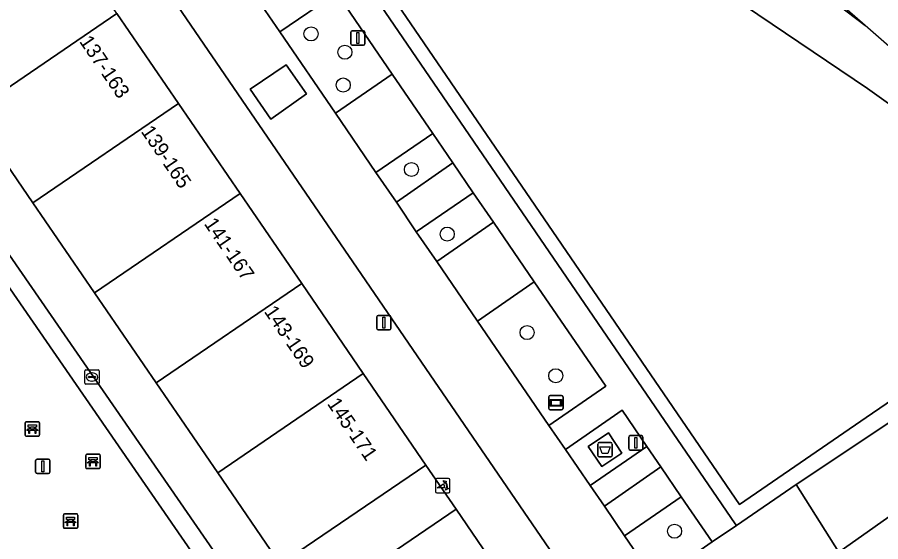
# Model space of a CAD drawing. Extents: x 155275 to 156265, y 382654 to 383635.
# Drawn here: x 156141.2 to 156201.1, y 383210.5 to 383246.9 of the extents above; entities that cross this region are included whole.
import ezdxf

# ---------------------------------------------------------------- set-up
doc = ezdxf.new("R2010")
doc.units = 0
for name, color, linetype in [('IMGEO_Afval_apart_plaats', 7, 'Continuous'), ('IMGEO_Bank', 7, 'Continuous'), ('IMGEO_Boom', 7, 'Continuous'), ('IMGEO_Groenvoorziening', 7, 'Continuous'), ('IMGEO_Kolk', 7, 'Continuous'), ('IMGEO_Lichtmast', 7, 'Continuous'), ('IMGEO_Muur', 7, 'Continuous'), ('IMGEO_Oever', 7, 'Continuous'), ('IMGEO_Pand', 7, 'Continuous'), ('IMGEO_Pand_nummerreeks', 7, 'Continuous'), ('IMGEO_Parkeervlak_gesloten', 7, 'Continuous'), ('IMGEO_Poller', 7, 'Continuous'), ('IMGEO_Rijbaan_lokaal_gesloten', 7, 'Continuous'), ('IMGEO_Rijbaan_lokaal_open', 7, 'Continuous'), ('IMGEO_Straatnaambord', 7, 'Continuous'), ('IMGEO_Verkeerseiland_groen', 7, 'Continuous'), ('IMGEO_Voetpad_gesloten', 7, 'Continuous'), ('IMGEO_Voetpad_open', 7, 'Continuous'), ('IMGEO_Waterloop', 7, 'Continuous')]:
    doc.layers.add(name, color=color, linetype=linetype)

msp = doc.modelspace()

# ---------------------------------------------------------------- linework, layer by layer
at = {"layer": 'IMGEO_Afval_apart_plaats'}
for p, q in [((156181.446, 383216.507), (156181.446, 383217.307)), ((156181.446, 383217.307), (156181.446, 383216.507)), ((156181.546, 383217.407), (156182.336, 383217.407)), ((156182.336, 383217.407), (156181.546, 383217.407)), ((156182.436, 383217.307), (156182.436, 383216.507)), ((156182.436, 383216.507), (156182.436, 383217.307)), ((156182.336, 383216.407), (156181.546, 383216.407)), ((156181.546, 383216.407), (156182.336, 383216.407))]:
    msp.add_line(p, q, dxfattribs=at)
msp.add_lwpolyline([(156181.589, 383217.121), (156182.293, 383217.121), (156182.144, 383216.651), (156181.738, 383216.651), (156181.589, 383217.121)], dxfattribs=at)
for centre, start, end in [((156181.546, 383217.307), 90, 180), ((156181.546, 383217.307), 90, 180), ((156182.336, 383217.307), 0, 90), ((156182.336, 383217.307), 360, 90), ((156181.546, 383216.507), 180, 270), ((156181.546, 383216.507), 180, 270), ((156182.336, 383216.507), 270, 0), ((156182.336, 383216.507), 270, 0)]:
    msp.add_arc(centre, 0.1, start, end, dxfattribs=at)
at = {"layer": 'IMGEO_Bank'}
for p, q in [((156141.708, 383217.928), (156141.708, 383218.769)), ((156141.708, 383218.769), (156141.708, 383217.928)), ((156141.783, 383218.853), (156142.624, 383218.853)), ((156142.624, 383218.853), (156141.783, 383218.853)), ((156142.708, 383218.778), (156142.708, 383217.937)), ((156142.708, 383217.937), (156142.708, 383218.778)), ((156142.405, 383218.251), (156142.012, 383218.251)), ((156142.017, 383218.359), (156142.017, 383218.465)), ((156142.061, 383218.465), (156142.061, 383218.359)), ((156142.349, 383218.471), (156142.067, 383218.471)), ((156142.067, 383218.353), (156142.349, 383218.353)), ((156142.355, 383218.359), (156142.355, 383218.465)), ((156142.399, 383218.465), (156142.399, 383218.359)), ((156142.633, 383217.853), (156141.792, 383217.853)), ((156141.792, 383217.853), (156142.633, 383217.853)), ((156145.916, 383215.671), (156145.916, 383216.512)), ((156145.916, 383216.512), (156145.916, 383215.671)), ((156145.991, 383216.596), (156146.832, 383216.596)), ((156146.832, 383216.596), (156145.991, 383216.596)), ((156146.916, 383216.521), (156146.916, 383215.68)), ((156146.916, 383215.68), (156146.916, 383216.521)), ((156146.613, 383215.994), (156146.22, 383215.994)), ((156146.225, 383216.102), (156146.225, 383216.208)), ((156146.269, 383216.208), (156146.269, 383216.102)), ((156146.557, 383216.214), (156146.275, 383216.214)), ((156146.275, 383216.096), (156146.557, 383216.096)), ((156146.563, 383216.102), (156146.563, 383216.208)), ((156146.607, 383216.208), (156146.607, 383216.102)), ((156146.841, 383215.596), (156146, 383215.596)), ((156146, 383215.596), (156146.841, 383215.596)), ((156144.358, 383211.527), (156144.358, 383212.368)), ((156144.358, 383212.368), (156144.358, 383211.527)), ((156144.433, 383212.452), (156145.274, 383212.452)), ((156145.274, 383212.452), (156144.433, 383212.452)), ((156144.999, 383212.07), (156144.717, 383212.07)), ((156145.358, 383212.377), (156145.358, 383211.536)), ((156145.358, 383211.536), (156145.358, 383212.377)), ((156145.055, 383211.85), (156144.662, 383211.85)), ((156144.667, 383211.958), (156144.667, 383212.064)), ((156144.711, 383212.064), (156144.711, 383211.958)), ((156144.717, 383211.952), (156144.999, 383211.952)), ((156145.005, 383211.958), (156145.005, 383212.064)), ((156145.049, 383212.064), (156145.049, 383211.958)), ((156145.283, 383211.452), (156144.442, 383211.452)), ((156144.442, 383211.452), (156145.283, 383211.452))]:
    msp.add_line(p, q, dxfattribs=at)
for points in [[(156141.955, 383218.251), (156141.813, 383218.251), (156141.925, 383218.353), (156142.011, 383218.353)], [(156142.011, 383218.471), (156141.925, 383218.471), (156141.925, 383218.632), (156142.488, 383218.632), (156142.488, 383218.471), (156142.405, 383218.471)], [(156142.005, 383218.244), (156142.005, 383218.037), (156141.962, 383218.037), (156141.962, 383218.244)], [(156142.405, 383218.353), (156142.488, 383218.353), (156142.6, 383218.251), (156142.461, 383218.251)], [(156142.455, 383218.244), (156142.455, 383218.037), (156142.411, 383218.037), (156142.411, 383218.244)], [(156146.219, 383216.214), (156146.133, 383216.214), (156146.133, 383216.375), (156146.696, 383216.375), (156146.696, 383216.214), (156146.613, 383216.214)], [(156146.163, 383215.994), (156146.021, 383215.994), (156146.133, 383216.096), (156146.219, 383216.096)], [(156146.213, 383215.987), (156146.213, 383215.78), (156146.17, 383215.78), (156146.17, 383215.987)], [(156146.613, 383216.096), (156146.696, 383216.096), (156146.808, 383215.994), (156146.669, 383215.994)], [(156146.663, 383215.987), (156146.663, 383215.78), (156146.619, 383215.78), (156146.619, 383215.987)], [(156144.661, 383212.07), (156144.575, 383212.07), (156144.575, 383212.231), (156145.138, 383212.231), (156145.138, 383212.07), (156145.055, 383212.07)], [(156144.605, 383211.85), (156144.463, 383211.85), (156144.575, 383211.952), (156144.661, 383211.952)], [(156144.655, 383211.843), (156144.655, 383211.636), (156144.612, 383211.636), (156144.612, 383211.843)], [(156145.055, 383211.952), (156145.138, 383211.952), (156145.25, 383211.85), (156145.111, 383211.85)], [(156145.105, 383211.843), (156145.105, 383211.636), (156145.061, 383211.636), (156145.061, 383211.843)]]:
    msp.add_lwpolyline(points, dxfattribs=at)
for centre, radius, start, end in [((156141.786, 383218.775), 0.0779, 92.4484, 184.28452), ((156141.786, 383218.775), 0.0779, 92.4484, 184.28452), ((156142.63, 383218.775), 0.0779, 2.4484, 94.28452), ((156142.63, 383218.775), 0.0779, 2.4484, 94.28452), ((156141.955, 383218.244), 0.00671, 2.89567, 87.10433), ((156142.012, 383218.244), 0.00671, 92.89567, 177.10433), ((156142.01, 383218.464), 0.00671, 2.89567, 87.10433), ((156142.01, 383218.36), 0.00671, 272.89567, 357.10433), ((156142.067, 383218.464), 0.00671, 92.89567, 177.10433), ((156142.067, 383218.36), 0.00671, 182.89567, 267.10433), ((156142.349, 383218.464), 0.00671, 2.89567, 87.10433), ((156142.349, 383218.36), 0.00671, 272.89567, 357.10433), ((156142.406, 383218.464), 0.00671, 92.89567, 177.10433), ((156142.406, 383218.36), 0.00671, 182.89567, 267.10433), ((156142.404, 383218.244), 0.00671, 2.89567, 87.10433), ((156142.461, 383218.244), 0.00671, 92.89567, 177.10433), ((156141.786, 383217.931), 0.0779, 182.4484, 274.28452), ((156141.786, 383217.931), 0.0779, 182.4484, 274.28452), ((156142.63, 383217.931), 0.0779, 272.4484, 4.28452), ((156142.63, 383217.931), 0.0779, 272.4484, 4.28452), ((156145.994, 383216.518), 0.0779, 92.4484, 184.28452), ((156145.994, 383216.518), 0.0779, 92.4484, 184.28452), ((156146.838, 383216.518), 0.0779, 2.4484, 94.28452), ((156146.838, 383216.518), 0.0779, 2.4484, 94.28452), ((156145.994, 383215.674), 0.0779, 182.4484, 274.28452), ((156145.994, 383215.674), 0.0779, 182.4484, 274.28452), ((156146.163, 383215.987), 0.00671, 2.89567, 87.10433), ((156146.22, 383215.987), 0.00671, 92.89567, 177.10433), ((156146.218, 383216.207), 0.00671, 2.89567, 87.10433), ((156146.218, 383216.103), 0.00671, 272.89567, 357.10433), ((156146.275, 383216.207), 0.00671, 92.89567, 177.10433), ((156146.275, 383216.103), 0.00671, 182.89567, 267.10433), ((156146.557, 383216.207), 0.00671, 2.89567, 87.10433), ((156146.557, 383216.103), 0.00671, 272.89567, 357.10433), ((156146.614, 383216.207), 0.00671, 92.89567, 177.10433), ((156146.614, 383216.103), 0.00671, 182.89567, 267.10433), ((156146.612, 383215.987), 0.00671, 2.89567, 87.10433), ((156146.669, 383215.987), 0.00671, 92.89567, 177.10433), ((156146.838, 383215.674), 0.0779, 272.4484, 4.28452), ((156146.838, 383215.674), 0.0779, 272.4484, 4.28452), ((156144.436, 383212.374), 0.0779, 92.4484, 184.28452), ((156144.436, 383212.374), 0.0779, 92.4484, 184.28452), ((156144.66, 383212.063), 0.00671, 2.89567, 87.10433), ((156144.717, 383212.063), 0.00671, 92.89567, 177.10433), ((156144.999, 383212.063), 0.00671, 2.89567, 87.10433), ((156145.056, 383212.063), 0.00671, 92.89567, 177.10433), ((156145.28, 383212.374), 0.0779, 2.4484, 94.28452), ((156145.28, 383212.374), 0.0779, 2.4484, 94.28452), ((156144.436, 383211.53), 0.0779, 182.4484, 274.28452), ((156144.436, 383211.53), 0.0779, 182.4484, 274.28452), ((156144.605, 383211.843), 0.00671, 2.89567, 87.10433), ((156144.662, 383211.843), 0.00671, 92.89567, 177.10433), ((156144.66, 383211.959), 0.00671, 272.89567, 357.10433), ((156144.717, 383211.959), 0.00671, 182.89567, 267.10433), ((156144.999, 383211.959), 0.00671, 272.89567, 357.10433), ((156145.056, 383211.959), 0.00671, 182.89567, 267.10433), ((156145.054, 383211.843), 0.00671, 2.89567, 87.10433), ((156145.111, 383211.843), 0.00671, 92.89567, 177.10433), ((156145.28, 383211.53), 0.0779, 272.4484, 4.28452), ((156145.28, 383211.53), 0.0779, 272.4484, 4.28452)]:
    msp.add_arc(centre, radius, start, end, dxfattribs=at)
at = {"layer": 'IMGEO_Boom'}
for centre in [(156161.544, 383245.788), (156163.894, 383244.516), (156163.779, 383242.238), (156168.511, 383236.372), (156170.992, 383231.885), (156176.533, 383225.051), (156178.522, 383222.051), (156186.767, 383211.25)]:
    msp.add_circle(centre, 0.489, dxfattribs=at)
at = {"layer": 'IMGEO_Groenvoorziening'}
for points in [[(156159.551, 383275.014), (156159.295, 383274.708), (156159.036, 383274.405), (156158.774, 383274.105), (156155.394, 383270.562), (156153.356, 383268.61), (156191.278, 383213.118), (156200.064, 383219.14), (156212.248, 383227.492), (156212.414, 383227.28), (156213.078, 383226.427), (156218.581, 383230.106), (156215.547, 383232.761)], [(156215.547, 383232.761), (156214.999, 383232.295), (156211.658, 383233.791), (156200.146, 383242), (156191.621, 383247.757)]]:
    msp.add_lwpolyline(points, dxfattribs=at)
msp.add_lwpolyline([(156139.515, 383229.728), (156135.102, 383222.022), (156124.514, 383203.856), (156123.072, 383201.495), (156155.287, 383206.889)], close=True, dxfattribs=at)
at = {"layer": 'IMGEO_Kolk'}
for p, q in [((156145.844, 383221.536), (156145.844, 383222.388)), ((156145.919, 383222.462), (156146.771, 383222.462)), ((156146.845, 383222.388), (156146.845, 383221.536)), ((156146.103, 383221.956), (156146.103, 383221.968)), ((156146.541, 383221.919), (156146.143, 383221.919)), ((156146.146, 383222.005), (156146.544, 383222.005)), ((156146.355, 383221.682), (156146.33, 383221.682)), ((156146.332, 383222.242), (156146.357, 383222.242)), ((156146.587, 383221.968), (156146.587, 383221.956)), ((156146.771, 383221.462), (156145.919, 383221.462))]:
    msp.add_line(p, q, dxfattribs=at)
for points in [[(156145.844, 383221.536), (156145.844, 383222.388)], [(156145.919, 383222.462), (156146.771, 383222.462)], [(156146.845, 383222.388), (156146.845, 383221.536)], [(156146.771, 383221.462), (156145.919, 383221.462)]]:
    msp.add_lwpolyline(points, dxfattribs=at)
for centre, radius, start, end in [((156145.921, 383222.386), 0.0765, 91.55205, 178.44795), ((156145.921, 383222.386), 0.0765, 91.55205, 178.44795), ((156146.769, 383222.386), 0.0765, 1.55205, 88.44795), ((156146.769, 383222.386), 0.0765, 1.55205, 88.44795), ((156146.143, 383221.965), 0.0403, 85.87752, 175.75265), ((156146.14, 383221.955), 0.0366, 178.93798, 274.71019), ((156146.544, 383221.962), 0.043, 264.86636, 352.45326), ((156146.548, 383221.967), 0.0386, 1.73085, 96.63898), ((156145.921, 383221.538), 0.0765, 181.55205, 268.44795), ((156145.921, 383221.538), 0.0765, 181.55205, 268.44795), ((156146.769, 383221.538), 0.0765, 271.55205, 358.44795), ((156146.769, 383221.538), 0.0765, 271.55205, 358.44795)]:
    msp.add_arc(centre, radius, start, end, dxfattribs=at)
for centre, major_axis, ratio, start_param, end_param in [((156146.331, 383221.962), (-0.387, 0.002), 0.722429, 4.712389, 7.853982), ((156146.356, 383221.962), (-0.39, 0.002), 0.717154, 1.570796, 4.712389)]:
    msp.add_ellipse(centre, major_axis=major_axis, ratio=ratio, start_param=start_param, end_param=end_param, dxfattribs=at)
at = {"layer": 'IMGEO_Lichtmast'}
for p, q in [((156164.298, 383245.109), (156164.298, 383245.909)), ((156164.298, 383245.909), (156164.298, 383245.109)), ((156164.398, 383246.009), (156165.188, 383246.009)), ((156165.188, 383246.009), (156164.398, 383246.009)), ((156165.288, 383245.909), (156165.288, 383245.109)), ((156165.288, 383245.109), (156165.288, 383245.909)), ((156165.188, 383245.009), (156164.398, 383245.009)), ((156164.398, 383245.009), (156165.188, 383245.009)), ((156166.101, 383225.332), (156166.101, 383226.132)), ((156166.101, 383226.132), (156166.101, 383225.332)), ((156166.201, 383226.232), (156166.991, 383226.232)), ((156166.991, 383226.232), (156166.201, 383226.232)), ((156167.091, 383226.132), (156167.091, 383225.332)), ((156167.091, 383225.332), (156167.091, 383226.132)), ((156166.991, 383225.232), (156166.201, 383225.232)), ((156166.201, 383225.232), (156166.991, 383225.232)), ((156183.585, 383216.989), (156183.585, 383217.789)), ((156183.585, 383217.789), (156183.585, 383216.989)), ((156183.685, 383217.889), (156184.475, 383217.889)), ((156184.475, 383217.889), (156183.685, 383217.889)), ((156184.575, 383217.789), (156184.575, 383216.989)), ((156184.575, 383216.989), (156184.575, 383217.789)), ((156184.475, 383216.889), (156183.685, 383216.889)), ((156183.685, 383216.889), (156184.475, 383216.889)), ((156142.434, 383215.359), (156142.434, 383216.159)), ((156142.434, 383216.159), (156142.434, 383215.359)), ((156142.534, 383216.259), (156143.324, 383216.259)), ((156143.324, 383216.259), (156142.534, 383216.259)), ((156143.424, 383216.159), (156143.424, 383215.359)), ((156143.424, 383215.359), (156143.424, 383216.159)), ((156143.324, 383215.259), (156142.534, 383215.259)), ((156142.534, 383215.259), (156143.324, 383215.259))]:
    msp.add_line(p, q, dxfattribs=at)
for points in [[(156164.718, 383245.884), (156164.868, 383245.884), (156164.868, 383245.134), (156164.718, 383245.134), (156164.718, 383245.884)], [(156166.521, 383226.107), (156166.671, 383226.107), (156166.671, 383225.357), (156166.521, 383225.357), (156166.521, 383226.107)], [(156184.005, 383217.764), (156184.155, 383217.764), (156184.155, 383217.014), (156184.005, 383217.014), (156184.005, 383217.764)], [(156142.854, 383216.134), (156143.004, 383216.134), (156143.004, 383215.384), (156142.854, 383215.384), (156142.854, 383216.134)]]:
    msp.add_lwpolyline(points, dxfattribs=at)
for centre, start, end in [((156164.398, 383245.909), 90, 180), ((156164.398, 383245.909), 90, 180), ((156165.188, 383245.909), 0, 90), ((156165.188, 383245.909), 360, 90), ((156164.398, 383245.109), 180, 270), ((156164.398, 383245.109), 180, 270), ((156165.188, 383245.109), 270, 0), ((156165.188, 383245.109), 270, 0), ((156166.201, 383226.132), 90, 180), ((156166.201, 383226.132), 90, 180), ((156166.991, 383226.132), 0, 90), ((156166.991, 383226.132), 360, 90), ((156166.201, 383225.332), 180, 270), ((156166.201, 383225.332), 180, 270), ((156166.991, 383225.332), 270, 0), ((156166.991, 383225.332), 270, 0), ((156183.685, 383217.789), 90, 180), ((156183.685, 383217.789), 90, 180), ((156184.475, 383217.789), 0, 90), ((156184.475, 383217.789), 360, 90), ((156183.685, 383216.989), 180, 270), ((156183.685, 383216.989), 180, 270), ((156184.475, 383216.989), 270, 0), ((156184.475, 383216.989), 270, 0), ((156142.534, 383216.159), 90, 180), ((156142.534, 383216.159), 90, 180), ((156143.324, 383216.159), 0, 90), ((156143.324, 383216.159), 360, 90), ((156142.534, 383215.359), 180, 270), ((156142.534, 383215.359), 180, 270), ((156143.324, 383215.359), 270, 0), ((156143.324, 383215.359), 270, 0)]:
    msp.add_arc(centre, 0.1, start, end, dxfattribs=at)
at = {"layer": 'IMGEO_Muur'}
msp.add_lwpolyline([(156213.078, 383226.427), (156212.414, 383227.28), (156212.248, 383227.492), (156200.064, 383219.14), (156191.278, 383213.118), (156153.356, 383268.61), (156152.723, 383269.535), (156132.635, 383298.93), (156099.467, 383347.465), (156098.904, 383348.288), (156098.192, 383347.667), (156099.062, 383346.28), (156190.977, 383211.774), (156191.067, 383211.642), (156195.213, 383214.484)], close=True, dxfattribs=at)
at = {"layer": 'IMGEO_Oever'}
msp.add_lwpolyline([(156191.621, 383247.757), (156200.146, 383242), (156211.658, 383233.791), (156214.999, 383232.295), (156215.547, 383232.761), (156199.983, 383246.376), (156194.428, 383250.635)], dxfattribs=at)
at = {"layer": 'IMGEO_Pand'}
for points in [[(156130.817, 383250.76), (156137.966, 383240.308), (156148.073, 383247.215), (156137.649, 383262.468), (156134.103, 383256.391), (156131.239, 383251.484)], [(156139.309, 383238.344), (156142.242, 383234.055), (156152.347, 383240.96), (156148.073, 383247.215), (156137.966, 383240.308)], [(156156.621, 383234.706), (156152.347, 383240.96), (156142.242, 383234.055), (156146.519, 383227.803)], [(156160.895, 383228.452), (156156.621, 383234.706), (156146.519, 383227.803), (156150.795, 383221.55)], [(156160.895, 383228.452), (156150.795, 383221.55), (156155.071, 383215.298), (156165.169, 383222.198)], [(156155.071, 383215.298), (156159.411, 383208.952), (156169.513, 383215.841), (156165.169, 383222.198)], [(156175.326, 383207.339), (156171.604, 383212.782), (156164.87, 383208.18), (156168.592, 383202.733)]]:
    msp.add_lwpolyline(points, close=True, dxfattribs=at)
at = {"layer": 'IMGEO_Parkeervlak_gesloten'}
for points in [[(156158.98, 383254.967), (156155.056, 383252.25), (156159.39, 383245.927), (156163.336, 383248.632)], [(156167.167, 383243.003), (156163.232, 383240.287), (156166.037, 383236.172), (156169.993, 383238.872)], [(156172.794, 383234.755), (156171.394, 383236.831), (156167.463, 383234.098), (156168.839, 383232.05)], [(156174.215, 383232.719), (156170.273, 383229.979), (156173.098, 383225.838), (156177.017, 383228.574)], [(156187.229, 383213.636), (156185.81, 383215.715), (156181.902, 383212.984), (156183.296, 383210.93)]]:
    msp.add_lwpolyline(points, close=True, dxfattribs=at)
at = {"layer": 'IMGEO_Poller'}
for p, q in [((156170.174, 383214.82), (156170.174, 383214.013)), ((156170.174, 383214.82), (156170.174, 383214.013)), ((156171.076, 383214.915), (156170.268, 383214.915)), ((156171.076, 383214.915), (156170.268, 383214.915)), ((156171.17, 383214.013), (156171.17, 383214.82)), ((156171.17, 383214.013), (156171.17, 383214.82)), ((156170.268, 383213.918), (156171.076, 383213.918)), ((156170.268, 383213.918), (156171.076, 383213.918))]:
    msp.add_line(p, q, dxfattribs=at)
for points in [[(156170.809, 383214.271), (156170.296, 383214.271), (156170.726, 383214.546)], [(156170.853, 383214.644), (156170.841, 383214.571), (156170.716, 383214.776)], [(156170.716, 383214.776), (156170.947, 383214.71), (156170.876, 383214.678)], [(156170.869, 383214.099), (156170.935, 383214.33), (156170.965, 383214.262)], [(156171.001, 383214.235), (156171.073, 383214.224), (156170.869, 383214.099)]]:
    msp.add_lwpolyline(points, dxfattribs=at)
for centre, radius, start, end in [((156170.268, 383214.82), 0.0946, 90, 180), ((156170.268, 383214.82), 0.0946, 90, 180), ((156170.481, 383214.321), 0.332, 351.32473, 42.4854), ((156170.495, 383214.331), 0.476, 351.75274, 41.16905), ((156170.495, 383214.331), 0.516, 349.35686, 42.29123), ((156171.076, 383214.82), 0.0946, 0, 90), ((156171.076, 383214.82), 0.0946, 0, 90), ((156170.268, 383214.013), 0.0946, 180, 270), ((156170.268, 383214.013), 0.0946, 180, 270), ((156171.076, 383214.013), 0.0946, 270, 0), ((156171.076, 383214.013), 0.0946, 270, 0)]:
    msp.add_arc(centre, radius, start, end, dxfattribs=at)
at = {"layer": 'IMGEO_Rijbaan_lokaal_gesloten'}
for points in [[(156124.733, 383288.031), (156184.609, 383200.469), (156198.169, 383209.798), (156195.213, 383214.484), (156191.067, 383211.642), (156189.386, 383210.522), (156185.452, 383207.783), (156183.296, 383210.93), (156181.902, 383212.984), (156180.909, 383214.425), (156179.189, 383216.922), (156178.042, 383218.594), (156173.098, 383225.838), (156170.273, 383229.979), (156168.839, 383232.05), (156167.463, 383234.098), (156166.037, 383236.172), (156163.232, 383240.287), (156159.39, 383245.927), (156155.056, 383252.25)], [(156222.289, 383226.862), (156218.581, 383230.106), (156213.078, 383226.427), (156195.213, 383214.484), (156198.169, 383209.798), (156215.817, 383222.283), (156222.289, 383226.862)]]:
    msp.add_lwpolyline(points, dxfattribs=at)
msp.add_lwpolyline([(156161.228, 383241.617), (156158.743, 383239.872), (156157.319, 383241.957), (156159.818, 383243.64)], close=True, dxfattribs=at)
at = {"layer": 'IMGEO_Rijbaan_lokaal_open'}
msp.add_lwpolyline([(156161.228, 383241.617), (156159.818, 383243.64), (156157.319, 383241.957), (156158.743, 383239.872)], close=True, dxfattribs=at)
at = {"layer": 'IMGEO_Straatnaambord'}
for p, q in [((156178.04, 383219.773), (156178.04, 383220.573)), ((156178.04, 383220.573), (156178.04, 383219.773)), ((156178.14, 383220.673), (156178.93, 383220.673)), ((156178.93, 383220.673), (156178.14, 383220.673)), ((156179.03, 383220.573), (156179.03, 383219.773)), ((156179.03, 383219.773), (156179.03, 383220.573)), ((156178.93, 383219.673), (156178.14, 383219.673)), ((156178.14, 383219.673), (156178.93, 383219.673))]:
    msp.add_line(p, q, dxfattribs=at)
for points in [[(156178.141, 383220.405), (156178.929, 383220.405), (156178.929, 383219.941), (156178.141, 383219.941), (156178.141, 383220.405)], [(156178.206, 383220.34), (156178.206, 383220.006), (156178.864, 383220.006), (156178.864, 383220.34), (156178.206, 383220.34)]]:
    msp.add_lwpolyline(points, dxfattribs=at)
for centre, start, end in [((156178.14, 383220.573), 90, 180), ((156178.14, 383220.573), 90, 180), ((156178.93, 383220.573), 0, 90), ((156178.93, 383220.573), 360, 90), ((156178.14, 383219.773), 180, 270), ((156178.14, 383219.773), 180, 270), ((156178.93, 383219.773), 270, 0), ((156178.93, 383219.773), 270, 0)]:
    msp.add_arc(centre, 0.1, start, end, dxfattribs=at)
at = {"layer": 'IMGEO_Verkeerseiland_groen'}
for points in [[(156163.336, 383248.632), (156159.39, 383245.927), (156163.232, 383240.287), (156167.167, 383243.003)], [(156171.394, 383236.831), (156169.993, 383238.872), (156166.037, 383236.172), (156167.463, 383234.098)], [(156174.215, 383232.719), (156172.794, 383234.755), (156168.839, 383232.05), (156170.273, 383229.979)], [(156177.017, 383228.574), (156173.098, 383225.838), (156178.042, 383218.594), (156182.002, 383221.325)], [(156185.81, 383215.715), (156184.842, 383217.138), (156180.909, 383214.425), (156181.902, 383212.984)], [(156187.229, 383213.636), (156183.296, 383210.93), (156185.452, 383207.783), (156189.386, 383210.522)]]:
    msp.add_lwpolyline(points, close=True, dxfattribs=at)
at = {"layer": 'IMGEO_Voetpad_gesloten'}
msp.add_lwpolyline([(156163.336, 383248.632), (156167.167, 383243.003), (156169.993, 383238.872), (156171.394, 383236.831), (156172.794, 383234.755), (156174.215, 383232.719), (156177.017, 383228.574), (156182.002, 383221.325), (156178.042, 383218.594), (156179.189, 383216.922), (156183.122, 383219.668), (156184.842, 383217.138), (156185.81, 383215.715), (156187.229, 383213.636), (156189.386, 383210.522), (156191.067, 383211.642), (156190.977, 383211.774), (156099.062, 383346.28)], dxfattribs=at)
msp.add_lwpolyline([(156182.175, 383218.094), (156180.774, 383217.136), (156181.71, 383215.738), (156183.119, 383216.675)], close=True, dxfattribs=at)
at = {"layer": 'IMGEO_Voetpad_open'}
for points in [[(156148.073, 383247.215), (156152.347, 383240.96), (156156.621, 383234.706), (156160.895, 383228.452), (156165.169, 383222.198), (156169.513, 383215.841), (156171.604, 383212.782), (156175.326, 383207.339), (156179.276, 383201.564), (156181.178, 383198.778), (156185.499, 383192.475), (156204.033, 383205.238), (156202.12, 383208.041), (156195.014, 383203.192), (156194.791, 383203.512), (156204.697, 383210.289), (156205.891, 383211.105), (156217.892, 383219.309), (156215.817, 383222.283), (156198.169, 383209.798), (156184.609, 383200.469), (156124.733, 383288.031)], [(156138.803, 383199.398), (156142.437, 383200.006), (156146.072, 383200.614), (156149.706, 383201.222), (156153.341, 383201.829), (156156.3, 383202.324), (156158.777, 383204.017), (156161.823, 383206.099), (156164.87, 383208.18), (156171.604, 383212.782), (156169.513, 383215.841), (156159.411, 383208.952), (156155.071, 383215.298), (156150.795, 383221.55), (156146.519, 383227.803), (156142.242, 383234.055), (156139.309, 383238.344)]]:
    msp.add_lwpolyline(points, dxfattribs=at)
for points in [[(156157.439, 383206.053), (156139.468, 383232.076), (156134.092, 383222.688), (156123.512, 383204.537), (156120.679, 383199.898), (156134.763, 383202.209)], [(156134.763, 383202.209), (156120.679, 383199.898), (156123.512, 383204.537), (156134.092, 383222.688), (156139.468, 383232.076), (156157.439, 383206.053)], [(156123.072, 383201.495), (156124.514, 383203.856), (156135.102, 383222.022), (156139.515, 383229.728), (156155.287, 383206.889)], [(156180.909, 383214.425), (156184.842, 383217.138), (156183.122, 383219.668), (156179.189, 383216.922)], [(156183.119, 383216.675), (156181.71, 383215.738), (156180.774, 383217.136), (156182.175, 383218.094)]]:
    msp.add_lwpolyline(points, close=True, dxfattribs=at)
at = {"layer": 'IMGEO_Waterloop'}
msp.add_lwpolyline([(156193.022, 383252.467), (156192.441, 383252.888), (156190.598, 383254.404), (156187.033, 383257.706), (156182.576, 383261.605), (156184.76, 383258.93), (156187.587, 383255.694), (156190.086, 383253.667), (156194.428, 383250.635), (156199.983, 383246.376)], close=True, dxfattribs=at)

# ---------------------------------------------------------------- texts
at = {"layer": 'IMGEO_Pand_nummerreeks'}
for s, p in [('137-163', (156145.433, 383245.264)), ('139-165', (156149.707, 383239.01)), ('141-167', (156154.084, 383232.605)), ('143-169', (156158.253, 383226.504)), ('145-171', (156162.626, 383220.105))]:
    msp.add_text(s, height=1, rotation=304.34807, dxfattribs=at).set_placement(p)

doc.saveas('drawing.dxf')
